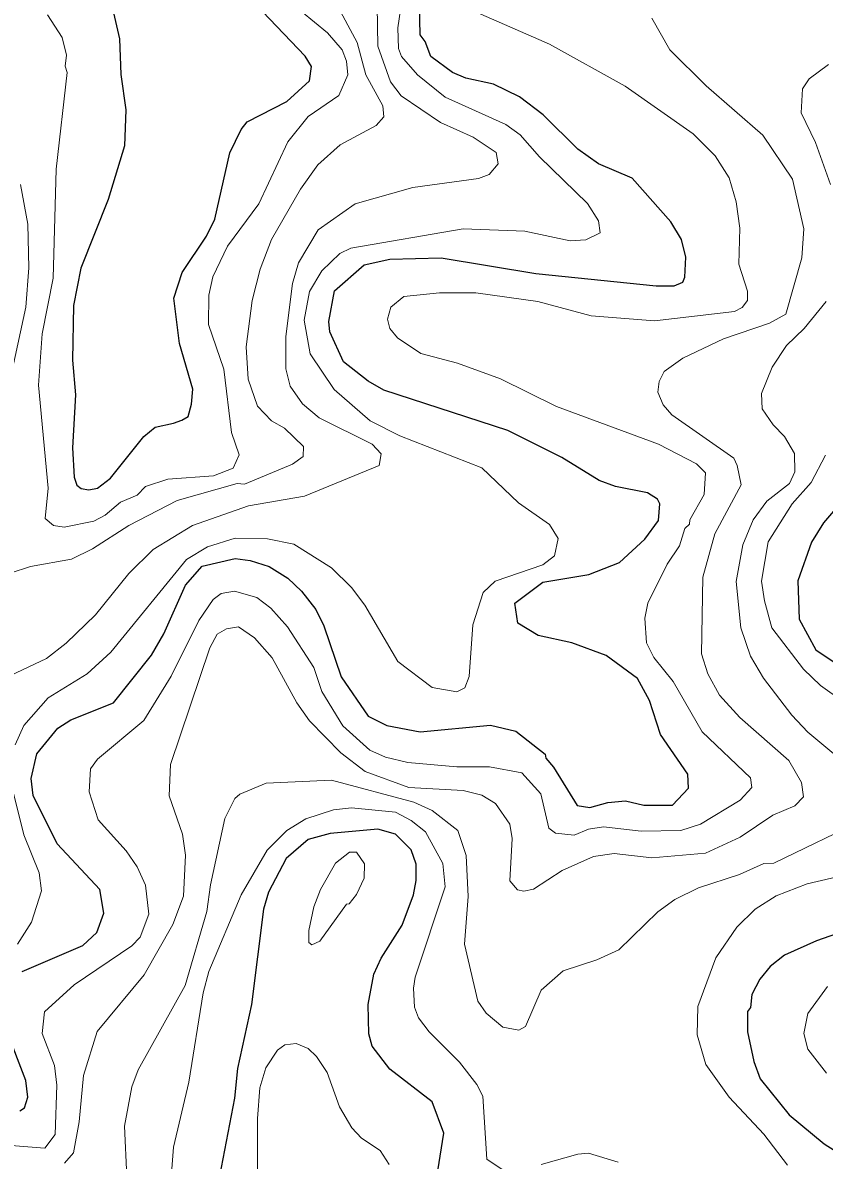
# Model space of a CAD drawing. Extents: x 673.3 to 698.5, y 6984.3 to 7012.3.
# Drawn here: x 687.278 to 688.157, y 7000.05 to 7001.299 of the extents above; entities that cross this region are included whole.
import ezdxf

# ---------------------------------------------------------------- set-up
doc = ezdxf.new("R2010")
doc.units = 0
doc.header["$LTSCALE"] = 0.032
doc.layers.add('1', color=7, linetype='Continuous', lineweight=25)
doc.layers.add('2', color=7, linetype='Continuous', lineweight=13)

msp = doc.modelspace()

# ---------------------------------------------------------------- linework, layer by layer
at = {"layer": '1'}
for points in [[(687.3706, 7001.3387), (687.3836, 7001.2812), (687.3852, 7001.2418), (687.3909, 7001.203), (687.3893, 7001.1636), (687.3713, 7001.1047), (687.3412, 7001.0293), (687.3332, 7000.9885), (687.3324, 7000.9284), (687.3356, 7000.8903), (687.3324, 7000.8322), (687.334, 7000.8), (687.3371, 7000.7913), (687.3419, 7000.7876), (687.3503, 7000.786), (687.3595, 7000.7877), (687.374, 7000.799), (687.4106, 7000.8446), (687.4228, 7000.8549), (687.4429, 7000.8593), (687.4523, 7000.8626), (687.4592, 7000.8666), (687.4629, 7000.88), (687.4642, 7000.8965), (687.4497, 7000.9467), (687.4433, 7000.9965), (687.4526, 7001.0245), (687.4791, 7001.0646), (687.4884, 7001.0831), (687.5048, 7001.156), (687.5172, 7001.1816), (687.5239, 7001.1899), (687.5674, 7001.2124), (687.5923, 7001.2351), (687.5945, 7001.2506), (687.5874, 7001.2619), (687.5407, 7001.3112)], [(687.9885, 7001.0802), (687.946, 7001.1282), (687.9092, 7001.144), (687.8867, 7001.1598), (687.8486, 7001.1978), (687.8225, 7001.2174), (687.794, 7001.2312), (687.7638, 7001.2379), (687.7492, 7001.2441), (687.7252, 7001.2618), (687.7192, 7001.2782), (687.7136, 7001.2856), (687.7127, 7001.3187)], [(687.277, 7000.2572), (687.3437, 7000.2858), (687.3589, 7000.3002), (687.3666, 7000.3212), (687.3621, 7000.3473), (687.3154, 7000.3974), (687.2891, 7000.4506), (687.2868, 7000.4691), (687.2931, 7000.4961), (687.3163, 7000.5244), (687.3304, 7000.5336), (687.3773, 7000.5523), (687.4188, 7000.6044), (687.4325, 7000.6278), (687.456, 7000.6812), (687.4744, 7000.7023), (687.5107, 7000.7108), (687.5273, 7000.7086), (687.5481, 7000.7019), (687.5683, 7000.6892), (687.5834, 7000.6748), (687.599, 7000.6548), (687.6079, 7000.6368), (687.627, 7000.5808), (687.6565, 7000.5375), (687.677, 7000.5275), (687.7135, 7000.5204), (687.7908, 7000.5276), (687.8185, 7000.5211), (687.8509, 7000.4958), (687.8513, 7000.4916), (687.86, 7000.4816), (687.8859, 7000.4395), (687.8996, 7000.4373), (687.9195, 7000.4429), (687.9387, 7000.4445), (687.9589, 7000.4397), (687.9904, 7000.4397), (688.0081, 7000.4584), (688.0073, 7000.4738), (687.9772, 7000.5173), (687.965, 7000.5548), (687.952, 7000.5789), (687.9178, 7000.6042), (687.8801, 7000.6181), (687.8432, 7000.6261), (687.8209, 7000.6396), (687.8173, 7000.6617), (687.8481, 7000.6845), (687.8986, 7000.693), (687.9322, 7000.7064), (687.9599, 7000.7318), (687.9752, 7000.7525), (687.9765, 7000.7708), (687.9741, 7000.7758), (687.9631, 7000.7826), (687.9279, 7000.7898), (687.91, 7000.7963), (687.8691, 7000.8217), (687.8096, 7000.8512), (687.6738, 7000.8956), (687.6565, 7000.9052), (687.6296, 7000.9266), (687.6144, 7000.9593), (687.6133, 7000.9708), (687.6198, 7001.0046), (687.6523, 7001.0331), (687.6803, 7001.0391), (687.7368, 7001.0406), (687.8406, 7001.0235), (687.9725, 7001.0098), (687.9922, 7001.0101), (688.0016, 7001.0139), (688.0041, 7001.0193), (688.005, 7001.0415), (688.0001, 7001.061), (687.9885, 7001.0802)], [(688.1692, 7000.7651), (688.1561, 7000.7497), (688.143, 7000.7286), (688.1279, 7000.6861), (688.1293, 7000.6442), (688.1478, 7000.6105), (688.1755, 7000.5918)], [(687.7306, 7000.0223), (687.7395, 7000.0798), (687.7267, 7000.1142), (687.6804, 7000.1501), (687.6609, 7000.1754), (687.6572, 7000.1887), (687.6565, 7000.2209), (687.6629, 7000.2545), (687.6707, 7000.2718), (687.6937, 7000.3082), (687.7062, 7000.3414), (687.7093, 7000.3571), (687.7093, 7000.375), (687.7037, 7000.391), (687.6865, 7000.4079), (687.667, 7000.4136), (687.6149, 7000.4087), (687.5907, 7000.4023), (687.5665, 7000.3812), (687.5472, 7000.3442), (687.5418, 7000.3256), (687.5287, 7000.2209), (687.5132, 7000.1508), (687.5099, 7000.1183), (687.4863, 6999.9945)], [(688.2019, 7000.3097), (688.1482, 7000.2909), (688.1134, 7000.2751), (688.0976, 7000.2627), (688.0863, 7000.2488), (688.0775, 7000.2321), (688.0758, 7000.2177), (688.0726, 7000.2133), (688.0727, 7000.191), (688.0796, 7000.1584), (688.0864, 7000.1393), (688.1185, 7000.0998), (688.1566, 7000.068), (688.2186, 7000.029)], [(687.2745, 7000.1042), (687.2795, 7000.1078), (687.2833, 7000.1194), (687.281, 7000.1375), (687.2599, 7000.1929)]]:
    msp.add_lwpolyline(points, dxfattribs=at)
at = {"layer": '2'}
for points in [[(687.6964, 7001.343), (687.6891, 7001.2933), (687.6899, 7001.2706), (687.6931, 7001.2618), (687.7106, 7001.2414), (687.741, 7001.2171), (687.8074, 7001.1871), (687.8234, 7001.1758), (687.8444, 7001.1515), (687.8973, 7001.1004), (687.9091, 7001.0813), (687.911, 7001.068), (687.8953, 7001.0603), (687.8782, 7001.0595), (687.8286, 7001.0699), (687.7609, 7001.0724), (687.6377, 7001.0512), (687.6254, 7001.0453), (687.6058, 7001.0266), (687.5922, 7001.0039), (687.5864, 7000.9721), (687.5928, 7000.9352), (687.6191, 7000.8963), (687.6586, 7000.8616), (687.6912, 7000.8454), (687.7813, 7000.81), (687.8216, 7000.7716), (687.8555, 7000.7478), (687.8649, 7000.7325), (687.8608, 7000.7134), (687.8483, 7000.7036), (687.7958, 7000.6856), (687.7827, 7000.6734), (687.7713, 7000.6378), (687.7673, 7000.5811), (687.7626, 7000.5688), (687.7538, 7000.5643), (687.7266, 7000.5692), (687.6891, 7000.5975), (687.6529, 7000.6595), (687.6381, 7000.6788), (687.6163, 7000.7004), (687.5752, 7000.7263), (687.5462, 7000.7321), (687.5106, 7000.7328), (687.4803, 7000.7233), (687.4574, 7000.7096), (687.3744, 7000.608), (687.3482, 7000.5839), (687.3054, 7000.5577), (687.2787, 7000.5273), (687.2694, 7000.5062)], [(687.626, 7001.1646), (687.6654, 7001.1861), (687.6736, 7001.1953), (687.6727, 7001.2077), (687.654, 7001.2417), (687.6445, 7001.2771), (687.6212, 7001.3207)], [(687.6663, 7001.3174), (687.6671, 7001.2729), (687.6812, 7001.2339), (687.6926, 7001.2186), (687.736, 7001.1894), (687.7716, 7001.1733), (687.7969, 7001.1565), (687.799, 7001.1437), (687.7894, 7001.1321), (687.7775, 7001.1278), (687.7055, 7001.1179), (687.6424, 7001.1001), (687.6016, 7001.0714), (687.58, 7001.0352), (687.5734, 7001.0125), (687.5661, 7000.9542), (687.5661, 7000.9187), (687.5709, 7000.8999), (687.5845, 7000.8805), (687.6029, 7000.8652), (687.6608, 7000.836), (687.6709, 7000.8257), (687.6685, 7000.8128), (687.5866, 7000.779), (687.5253, 7000.7686), (687.4637, 7000.7468), (687.4208, 7000.7204), (687.394, 7000.6943), (687.3573, 7000.6488), (687.3254, 7000.6177), (687.3038, 7000.601), (687.2501, 7000.5756)], [(687.3048, 7001.3075), (687.3209, 7001.2825), (687.3256, 7001.2633), (687.3241, 7001.2511), (687.3265, 7001.2442), (687.3144, 7001.1379), (687.3111, 7001.0184), (687.299, 7000.9573), (687.2949, 7000.9008), (687.3054, 7000.788), (687.3024, 7000.7547), (687.3114, 7000.7467), (687.323, 7000.7451), (687.3557, 7000.7515), (687.3681, 7000.7581), (687.3847, 7000.7724), (687.4032, 7000.7801), (687.4122, 7000.7898), (687.4369, 7000.7978), (687.4869, 7000.8014), (687.5085, 7000.8099), (687.5152, 7000.8243), (687.5066, 7000.849), (687.4983, 7000.9184), (687.4814, 7000.9676), (687.4817, 7000.9996), (687.4861, 7001.0197), (687.5021, 7001.0534), (687.5367, 7001.1001), (687.5683, 7001.1679), (687.5909, 7001.1959)], [(687.5909, 7001.1959), (687.6244, 7001.2188), (687.6343, 7001.2415), (687.6329, 7001.2567), (687.6282, 7001.2692), (687.6121, 7001.2878), (687.5834, 7001.3111)], [(688.0761, 7000.4699), (688.0228, 7000.5205), (687.9911, 7000.5757), (687.9698, 7000.602), (687.9619, 7000.6181), (687.9602, 7000.6452), (687.9633, 7000.6617), (687.9847, 7000.7043), (687.9982, 7000.7244), (688.0038, 7000.7435), (688.0089, 7000.7482), (688.0093, 7000.7532), (688.0253, 7000.7809), (688.0267, 7000.8046), (688.0166, 7000.8146), (687.9749, 7000.8362), (687.8632, 7000.8775), (687.8017, 7000.9078), (687.7547, 7000.9251), (687.7145, 7000.9355), (687.6888, 7000.953), (687.6804, 7000.9633), (687.6777, 7000.9732), (687.6816, 7000.9867), (687.6957, 7000.9983), (687.7348, 7001.0023), (687.7745, 7001.0023), (687.8426, 7000.9927), (687.9013, 7000.9772), (687.9706, 7000.9715), (688.0585, 7000.9818), (688.0669, 7000.9861), (688.0725, 7000.9937), (688.0725, 7001.004), (688.0632, 7001.0337), (688.0644, 7001.0731), (688.0603, 7001.102), (688.0527, 7001.1284), (688.0373, 7001.1525), (688.0129, 7001.1768), (687.9384, 7001.2292), (687.8556, 7001.2754), (687.7742, 7001.3108)], [(687.9676, 7001.3038), (687.9875, 7001.269), (688.0272, 7001.2294), (688.0894, 7001.1752), (688.1219, 7001.1269), (688.1344, 7001.0724), (688.1321, 7001.0406), (688.1146, 7000.9787), (688.0968, 7000.9689), (688.0462, 7000.9518), (688.0016, 7000.9307), (687.9813, 7000.9158), (687.9757, 7000.9049), (687.9742, 7000.8931), (687.98, 7000.8794), (687.9896, 7000.8682), (688.0577, 7000.8208), (688.0613, 7000.8128), (688.0659, 7000.7915), (688.037, 7000.7376), (688.0235, 7000.6901), (688.0222, 7000.6059), (688.0293, 7000.5841), (688.0418, 7000.5608), (688.0641, 7000.5362), (688.118, 7000.4888), (688.132, 7000.4649), (688.1341, 7000.4491), (688.1246, 7000.439), (688.1003, 7000.429), (688.0647, 7000.4048), (688.0265, 7000.3873), (687.9679, 7000.3819), (687.9263, 7000.3867), (687.9036, 7000.3835)], [(688.1615, 7001.2528), (688.1403, 7001.2371), (688.1329, 7001.2263), (688.1314, 7001.1999), (688.1474, 7001.1672), (688.1637, 7001.1213)], [(687.264, 7000.6944), (687.2863, 7000.7019), (687.3312, 7000.7101), (687.3541, 7000.7214), (687.394, 7000.747), (687.4469, 7000.7742), (687.5129, 7000.793), (687.521, 7000.7924), (687.5735, 7000.8143), (687.5854, 7000.8226), (687.5855, 7000.8335), (687.5647, 7000.8539), (687.5505, 7000.8617), (687.5351, 7000.8779), (687.5251, 7000.9074), (687.5229, 7000.9431), (687.5293, 7000.9939), (687.5382, 7001.0282), (687.5504, 7001.0608), (687.5822, 7001.1161), (687.6015, 7001.1427), (687.626, 7001.1646)], [(687.2753, 7001.1213), (687.2834, 7001.0776), (687.2843, 7001.0296), (687.2811, 7000.9867), (687.2607, 7000.8919)], [(688.1589, 7000.9926), (688.1349, 7000.963), (688.1156, 7000.9443), (688.0999, 7000.9205), (688.0881, 7000.8919), (688.0889, 7000.8749), (688.1008, 7000.8574), (688.1133, 7000.8444), (688.1241, 7000.826), (688.1247, 7000.8057), (688.1188, 7000.793), (688.0939, 7000.7736), (688.0789, 7000.753), (688.0677, 7000.7258), (688.0604, 7000.6855), (688.0652, 7000.6346), (688.0759, 7000.6035), (688.0901, 7000.5794), (688.1212, 7000.5385), (688.139, 7000.5199), (688.2074, 7000.4628)], [(688.1768, 7000.554), (688.1528, 7000.5712), (688.134, 7000.5891), (688.0995, 7000.6347), (688.0912, 7000.6642), (688.0881, 7000.6858), (688.0955, 7000.7291), (688.1218, 7000.7706), (688.1426, 7000.7939), (688.1584, 7000.8242)], [(687.2505, 7000.0675), (687.3019, 7000.0635), (687.3132, 7000.0783), (687.3152, 7000.1326), (687.3126, 7000.1541), (687.299, 7000.1891), (687.3014, 7000.2132), (687.3339, 7000.2425), (687.3972, 7000.2855), (687.4065, 7000.2949), (687.4161, 7000.3202), (687.4122, 7000.3522), (687.4031, 7000.3721), (687.3911, 7000.3898), (687.3605, 7000.4237), (687.3506, 7000.4546), (687.3519, 7000.4799), (687.3597, 7000.4905), (687.4106, 7000.5328), (687.4403, 7000.5816), (687.4709, 7000.6427), (687.4867, 7000.6656), (687.4952, 7000.6721), (687.5098, 7000.6749), (687.5345, 7000.668), (687.5497, 7000.6562), (687.568, 7000.6357), (687.5969, 7000.5911), (687.6058, 7000.5646), (687.6286, 7000.5271), (687.6583, 7000.5003), (687.6755, 7000.4924), (687.6999, 7000.4868), (687.754, 7000.4821), (687.7898, 7000.482), (687.8252, 7000.4753), (687.8459, 7000.4522), (687.8547, 7000.4147), (687.8622, 7000.4093), (687.8826, 7000.4069), (687.8984, 7000.4136), (687.9147, 7000.416), (687.9559, 7000.4112), (687.9996, 7000.412), (688.0212, 7000.419), (688.0647, 7000.4455), (688.0773, 7000.4591), (688.0761, 7000.4699)], [(687.9036, 7000.3835), (687.8693, 7000.3681), (687.8381, 7000.3477), (687.8273, 7000.3453), (687.8204, 7000.3469), (687.812, 7000.3569), (687.8145, 7000.4032), (687.8119, 7000.419), (687.7961, 7000.4417), (687.7813, 7000.4509), (687.7606, 7000.4558), (687.701, 7000.4591), (687.6531, 7000.477), (687.6265, 7000.4973), (687.5922, 7000.5326), (687.5783, 7000.5522), (687.5513, 7000.6017), (687.5318, 7000.6237), (687.5145, 7000.6358), (687.5011, 7000.6334), (687.491, 7000.6277), (687.4829, 7000.6127), (687.4399, 7000.4844), (687.4382, 7000.4503), (687.4528, 7000.4079), (687.456, 7000.3851), (687.4541, 7000.3399), (687.4424, 7000.3088), (687.4109, 7000.2538), (687.3594, 7000.1916), (687.3443, 7000.143), (687.3397, 7000.0923), (687.3332, 7000.0581), (687.3235, 7000.0468)], [(687.264, 7000.4676), (687.279, 7000.4073), (687.2956, 7000.3655), (687.2981, 7000.3457), (687.2874, 7000.3116), (687.272, 7000.2874)], [(688.203, 7000.4253), (688.1015, 7000.3762), (688.0905, 7000.376), (688.0638, 7000.3637), (688.0188, 7000.3492), (687.9928, 7000.3362), (687.9744, 7000.3228), (687.9316, 7000.2809), (687.9075, 7000.27), (687.8705, 7000.2579), (687.8462, 7000.2368), (687.8291, 7000.197), (687.8217, 7000.193), (687.8044, 7000.1963), (687.7859, 7000.2117), (687.777, 7000.2249), (687.7624, 7000.2872), (687.7664, 7000.3395), (687.764, 7000.3845), (687.7549, 7000.4119), (687.7268, 7000.4342), (687.7067, 7000.4433), (687.6165, 7000.4673), (687.5447, 7000.4639), (687.5158, 7000.452), (687.5103, 7000.4472), (687.4995, 7000.4253), (687.4837, 7000.3523), (687.4797, 7000.323), (687.4559, 7000.2418), (687.4041, 7000.1492), (687.3974, 7000.1307), (687.3894, 7000.0876), (687.3917, 7000.0318)], [(687.438, 6999.9984), (687.4431, 7000.0645), (687.4598, 7000.1358), (687.4757, 7000.2339), (687.4817, 7000.2574), (687.5173, 7000.3414), (687.5458, 7000.3906), (687.5675, 7000.4119), (687.588, 7000.4249), (687.6184, 7000.4348), (687.6384, 7000.4371), (687.6866, 7000.4323), (687.7039, 7000.4231), (687.7193, 7000.4107), (687.7386, 7000.3758), (687.7411, 7000.3503), (687.708, 7000.251), (687.7062, 7000.2391), (687.7075, 7000.2183), (687.7117, 7000.2063), (687.7233, 7000.1911), (687.7568, 7000.1577), (687.7757, 7000.1332), (687.7825, 7000.1204), (687.7866, 7000.0512), (687.8036, 7000.04)], [(688.1165, 7000.0446), (688.0906, 7000.0787), (688.0524, 7000.1194), (688.0271, 7000.1552), (688.0173, 7000.1878), (688.0181, 7000.219), (688.038, 7000.2722), (688.0608, 7000.3058), (688.081, 7000.3259), (688.1043, 7000.3402), (688.138, 7000.3534), (688.1807, 7000.3634)], [(688.1606, 7000.2409), (688.1387, 7000.2111), (688.1345, 7000.1894), (688.1388, 7000.1721), (688.1592, 7000.1456)], [(687.6797, 7000.0453), (687.6696, 7000.0607), (687.6492, 7000.0743), (687.6386, 7000.0857), (687.6252, 7000.1088), (687.6116, 7000.1463), (687.5998, 7000.1641), (687.5908, 7000.1726), (687.5777, 7000.1781), (687.5651, 7000.1768), (687.5572, 7000.1708), (687.5442, 7000.1516), (687.5376, 7000.1297), (687.535, 7000.0958), (687.535, 7000.0331)], [(687.8465, 7000.0456), (687.8867, 7000.0569), (687.8983, 7000.0577), (687.9309, 7000.0479)]]:
    msp.add_lwpolyline(points, dxfattribs=at)
msp.add_lwpolyline([(687.6328, 7000.3311), (687.6358, 7000.3314), (687.6438, 7000.342), (687.6521, 7000.3598), (687.6524, 7000.3755), (687.6437, 7000.3884), (687.6361, 7000.3883), (687.6208, 7000.3761), (687.6042, 7000.3474), (687.597, 7000.3284), (687.5913, 7000.3023), (687.5913, 7000.2893), (687.5949, 7000.2867), (687.6034, 7000.2906)], close=True, dxfattribs=at)

doc.saveas('drawing.dxf')
